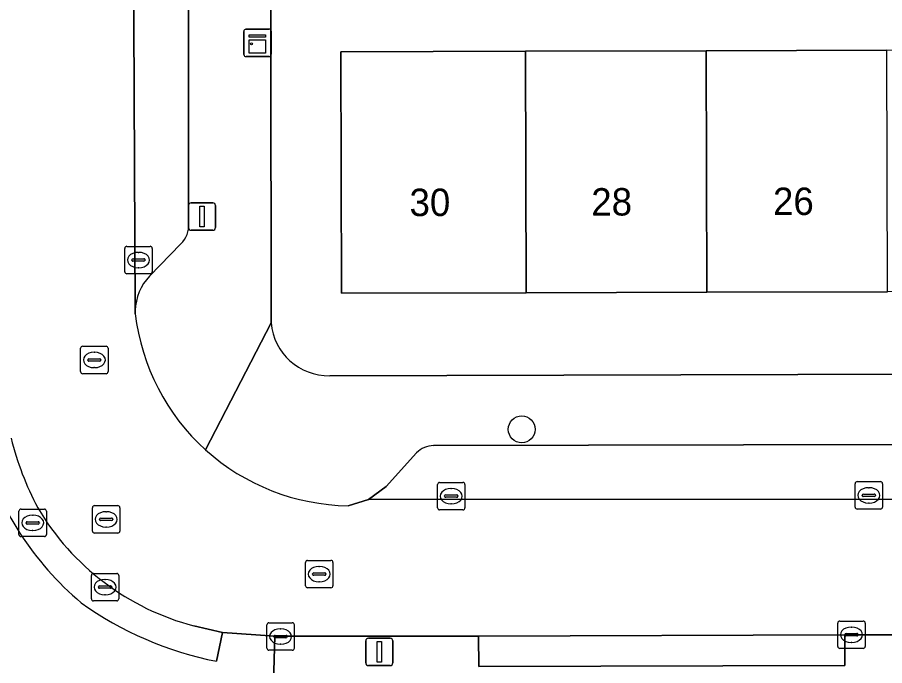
# Model space of a CAD drawing. Extents: x 160732 to 162107, y 387428 to 388479.
# Drawn here: x 161157.55 to 161189.19, y 387806.41 to 387830.05 of the extents above; entities that cross this region are included whole.
import ezdxf

# ---------------------------------------------------------------- set-up
doc = ezdxf.new("R2010")
doc.units = 0
for name, color, linetype in [('IMGEO_Boom', 7, 'Continuous'), ('IMGEO_Erf', 7, 'Continuous'), ('IMGEO_Kast', 7, 'Continuous'), ('IMGEO_Kolk', 7, 'Continuous'), ('IMGEO_Lichtmast', 7, 'Continuous'), ('IMGEO_Pand', 7, 'Continuous'), ('IMGEO_Pand_nummerreeks', 7, 'Continuous'), ('IMGEO_Parkeervlak_open', 7, 'Continuous'), ('IMGEO_Rijbaan_lokaal_open', 7, 'Continuous'), ('IMGEO_Rioolput', 7, 'Continuous'), ('IMGEO_Voetpad_open', 7, 'Continuous')]:
    doc.layers.add(name, color=color, linetype=linetype)

msp = doc.modelspace()

# ---------------------------------------------------------------- linework, layer by layer
at = {"layer": 'IMGEO_Boom'}
msp.add_circle((161175.947, 387815.024), 0.489, dxfattribs=at)
at = {"layer": 'IMGEO_Erf'}
for points in [[(161215.733, 387839.569), (161212.857, 387839.576), (161212.849, 387837.163), (161208.997, 387837.175), (161205.104, 387837.188), (161205.111, 387839.601), (161202.054, 387839.589), (161199.683, 387839.538), (161199.675, 387837.125), (161195.823, 387837.137), (161191.93, 387837.15), (161191.937, 387839.563), (161186.508, 387839.499), (161186.5, 387837.086), (161182.647, 387837.098), (161178.755, 387837.111), (161178.762, 387839.524), (161176.03, 387839.667), (161176.052, 387836.688), (161169.217, 387836.636), (161169.194, 387839.615), (161166.786, 387839.612), (161166.809, 387818.907)], [(161168.944, 387816.981), (161215.88, 387817.112), (161215.807, 387820.103), (161209.043, 387820.086), (161202.461, 387820.07), (161195.869, 387820.053), (161189.286, 387820.037), (161182.695, 387820.021), (161176.113, 387820.004), (161169.377, 387819.987), (161169.347, 387828.797), (161176.088, 387828.814), (161182.67, 387828.83), (161189.262, 387828.847), (161195.845, 387828.863), (161202.437, 387828.88), (161209.019, 387828.896), (161215.797, 387828.913), (161215.733, 387839.569)]]:
    msp.add_lwpolyline(points, dxfattribs=at)
msp.add_arc((161168.898, 387819.076), 2.095, 184.6209, 271.2714, dxfattribs=at)
at = {"layer": 'IMGEO_Kast'}
for p, q in [((161165.885, 387829.618), (161166.726, 387829.618)), ((161166.726, 387829.618), (161165.885, 387829.618)), ((161165.81, 387828.693), (161165.81, 387829.534)), ((161165.81, 387829.534), (161165.81, 387828.693)), ((161166.81, 387829.543), (161166.81, 387828.702)), ((161166.81, 387828.702), (161166.81, 387829.543)), ((161166.735, 387828.618), (161165.894, 387828.618)), ((161165.894, 387828.618), (161166.735, 387828.618))]:
    msp.add_line(p, q, dxfattribs=at)
for points in [[(161166.005, 387829.408), (161166.605, 387829.408), (161166.605, 387829.323), (161166.005, 387829.323), (161166.005, 387829.408)], [(161166.005, 387829.233), (161166.605, 387829.233), (161166.605, 387828.744), (161166.005, 387828.744), (161166.005, 387829.233)]]:
    msp.add_lwpolyline(points, dxfattribs=at)
msp.add_circle((161166.089, 387829.082), 0.0377, dxfattribs=at)
for centre, start, end in [((161165.888, 387829.54), 92.4484, 184.2845), ((161165.888, 387829.54), 92.4484, 184.2845), ((161166.732, 387829.54), 2.4484, 94.2845), ((161166.732, 387829.54), 2.4484, 94.2845), ((161165.888, 387828.696), 182.4484, 274.2845), ((161165.888, 387828.696), 182.4484, 274.2845), ((161166.732, 387828.696), 272.4484, 4.2845), ((161166.732, 387828.696), 272.4484, 4.2845)]:
    msp.add_arc(centre, 0.0779, start, end, dxfattribs=at)
at = {"layer": 'IMGEO_Kolk'}
for p, q in [((161161.542, 387821.698), (161162.394, 387821.698)), ((161161.467, 387820.772), (161161.467, 387821.624)), ((161161.955, 387821.478), (161161.98, 387821.478)), ((161162.468, 387821.624), (161162.468, 387820.772)), ((161161.726, 387821.192), (161161.726, 387821.204)), ((161162.164, 387821.155), (161161.766, 387821.155)), ((161161.769, 387821.241), (161162.167, 387821.241)), ((161162.21, 387821.204), (161162.21, 387821.192)), ((161161.978, 387820.918), (161161.953, 387820.918)), ((161162.394, 387820.698), (161161.542, 387820.698)), ((161188.182, 387813.116), (161189.034, 387813.116)), ((161172.875, 387812.162), (161172.875, 387813.014)), ((161172.95, 387813.088), (161173.802, 387813.088)), ((161173.363, 387812.868), (161173.388, 387812.868)), ((161173.876, 387813.014), (161173.876, 387812.162)), ((161188.107, 387812.19), (161188.107, 387813.042)), ((161188.595, 387812.896), (161188.62, 387812.896)), ((161189.108, 387813.042), (161189.108, 387812.19)), ((161173.134, 387812.582), (161173.134, 387812.594)), ((161173.572, 387812.545), (161173.174, 387812.545)), ((161173.177, 387812.631), (161173.575, 387812.631)), ((161173.618, 387812.594), (161173.618, 387812.582)), ((161188.366, 387812.61), (161188.366, 387812.622)), ((161188.804, 387812.573), (161188.406, 387812.573)), ((161188.409, 387812.659), (161188.807, 387812.659)), ((161188.85, 387812.622), (161188.85, 387812.61)), ((161173.386, 387812.308), (161173.361, 387812.308)), ((161188.618, 387812.336), (161188.593, 387812.336)), ((161173.802, 387812.088), (161172.95, 387812.088)), ((161189.034, 387812.116), (161188.182, 387812.116)), ((161166.652, 387807.042), (161166.652, 387807.894)), ((161166.727, 387807.968), (161167.579, 387807.968)), ((161167.14, 387807.748), (161167.165, 387807.748)), ((161167.653, 387807.894), (161167.653, 387807.042)), ((161187.474, 387807.107), (161187.474, 387807.959)), ((161187.549, 387808.033), (161188.401, 387808.033)), ((161187.962, 387807.813), (161187.987, 387807.813)), ((161188.475, 387807.959), (161188.475, 387807.107)), ((161166.911, 387807.462), (161166.911, 387807.474)), ((161167.349, 387807.425), (161166.951, 387807.425)), ((161166.954, 387807.511), (161167.352, 387807.511)), ((161167.395, 387807.474), (161167.395, 387807.462)), ((161187.733, 387807.527), (161187.733, 387807.539)), ((161188.171, 387807.49), (161187.773, 387807.49)), ((161187.776, 387807.576), (161188.174, 387807.576)), ((161188.217, 387807.539), (161188.217, 387807.527)), ((161167.163, 387807.188), (161167.138, 387807.188)), ((161187.985, 387807.253), (161187.96, 387807.253)), ((161167.579, 387806.968), (161166.727, 387806.968)), ((161188.401, 387807.033), (161187.549, 387807.033))]:
    msp.add_line(p, q, dxfattribs=at)
for points in [[(161161.542, 387821.698), (161162.394, 387821.698)], [(161161.467, 387820.772), (161161.467, 387821.624)], [(161162.468, 387821.624), (161162.468, 387820.772)], [(161162.394, 387820.698), (161161.542, 387820.698)], [(161188.182, 387813.116), (161189.034, 387813.116)], [(161172.875, 387812.162), (161172.875, 387813.014)], [(161172.95, 387813.088), (161173.802, 387813.088)], [(161173.876, 387813.014), (161173.876, 387812.162)], [(161188.107, 387812.19), (161188.107, 387813.042)], [(161189.108, 387813.042), (161189.108, 387812.19)], [(161173.802, 387812.088), (161172.95, 387812.088)], [(161189.034, 387812.116), (161188.182, 387812.116)], [(161166.652, 387807.042), (161166.652, 387807.894)], [(161166.727, 387807.968), (161167.579, 387807.968)], [(161167.653, 387807.894), (161167.653, 387807.042)], [(161187.474, 387807.107), (161187.474, 387807.959)], [(161187.549, 387808.033), (161188.401, 387808.033)], [(161188.475, 387807.959), (161188.475, 387807.107)], [(161167.579, 387806.968), (161166.727, 387806.968)], [(161188.401, 387807.033), (161187.549, 387807.033)]]:
    msp.add_lwpolyline(points, dxfattribs=at)
for centre, radius, start, end in [((161161.544, 387821.622), 0.0765, 91.552, 178.448), ((161161.544, 387821.622), 0.0765, 91.552, 178.448), ((161162.392, 387821.622), 0.0765, 1.552, 88.448), ((161162.392, 387821.622), 0.0765, 1.552, 88.448), ((161161.766, 387821.201), 0.0403, 85.8775, 175.7526), ((161161.763, 387821.191), 0.0366, 178.938, 274.7102), ((161162.167, 387821.198), 0.043, 264.8664, 352.4533), ((161162.171, 387821.203), 0.0386, 1.7309, 96.639), ((161161.544, 387820.774), 0.0765, 181.552, 268.448), ((161161.544, 387820.774), 0.0765, 181.552, 268.448), ((161162.392, 387820.774), 0.0765, 271.552, 358.448), ((161162.392, 387820.774), 0.0765, 271.552, 358.448), ((161188.184, 387813.04), 0.0765, 91.552, 178.448), ((161188.184, 387813.04), 0.0765, 91.552, 178.448), ((161189.032, 387813.04), 0.0765, 1.552, 88.448), ((161189.032, 387813.04), 0.0765, 1.552, 88.448), ((161172.952, 387813.012), 0.0765, 91.552, 178.448), ((161172.952, 387813.012), 0.0765, 91.552, 178.448), ((161173.8, 387813.012), 0.0765, 1.552, 88.448), ((161173.8, 387813.012), 0.0765, 1.552, 88.448), ((161173.174, 387812.591), 0.0403, 85.8775, 175.7526), ((161173.171, 387812.581), 0.0366, 178.938, 274.7102), ((161173.575, 387812.588), 0.043, 264.8664, 352.4533), ((161173.579, 387812.593), 0.0386, 1.7309, 96.639), ((161188.406, 387812.619), 0.0403, 85.8775, 175.7526), ((161188.403, 387812.609), 0.0366, 178.938, 274.7102), ((161188.807, 387812.616), 0.043, 264.8664, 352.4533), ((161188.811, 387812.621), 0.0386, 1.7309, 96.639), ((161188.184, 387812.192), 0.0765, 181.552, 268.448), ((161188.184, 387812.192), 0.0765, 181.552, 268.448), ((161189.032, 387812.192), 0.0765, 271.552, 358.448), ((161189.032, 387812.192), 0.0765, 271.552, 358.448), ((161172.952, 387812.164), 0.0765, 181.552, 268.448), ((161172.952, 387812.164), 0.0765, 181.552, 268.448), ((161173.8, 387812.164), 0.0765, 271.552, 358.448), ((161173.8, 387812.164), 0.0765, 271.552, 358.448), ((161166.729, 387807.892), 0.0765, 91.552, 178.448), ((161166.729, 387807.892), 0.0765, 91.552, 178.448), ((161167.577, 387807.892), 0.0765, 1.552, 88.448), ((161167.577, 387807.892), 0.0765, 1.552, 88.448), ((161187.551, 387807.957), 0.0765, 91.552, 178.448), ((161187.551, 387807.957), 0.0765, 91.552, 178.448), ((161188.399, 387807.957), 0.0765, 1.552, 88.448), ((161188.399, 387807.957), 0.0765, 1.552, 88.448), ((161166.951, 387807.471), 0.0403, 85.8775, 175.7526), ((161166.948, 387807.461), 0.0366, 178.938, 274.7102), ((161167.352, 387807.468), 0.043, 264.8664, 352.4533), ((161167.356, 387807.473), 0.0386, 1.7309, 96.639), ((161187.773, 387807.536), 0.0403, 85.8775, 175.7526), ((161187.77, 387807.526), 0.0366, 178.938, 274.7102), ((161188.174, 387807.533), 0.043, 264.8664, 352.4533), ((161188.178, 387807.538), 0.0386, 1.7309, 96.639), ((161187.551, 387807.109), 0.0765, 181.552, 268.448), ((161187.551, 387807.109), 0.0765, 181.552, 268.448), ((161188.399, 387807.109), 0.0765, 271.552, 358.448), ((161188.399, 387807.109), 0.0765, 271.552, 358.448), ((161166.729, 387807.044), 0.0765, 181.552, 268.448), ((161166.729, 387807.044), 0.0765, 181.552, 268.448), ((161167.577, 387807.044), 0.0765, 271.552, 358.448), ((161167.577, 387807.044), 0.0765, 271.552, 358.448)]:
    msp.add_arc(centre, radius, start, end, dxfattribs=at)
for centre, major_axis, ratio, start_param, end_param in [((161161.954, 387821.198), (-0.387, 0.002), 0.722429, 4.712389, 7.853982), ((161161.979, 387821.198), (-0.39, 0.002), 0.717154, 1.570796, 4.712389), ((161173.362, 387812.588), (-0.387, 0.002), 0.722429, 4.712389, 7.853982), ((161173.387, 387812.588), (-0.39, 0.002), 0.717154, 1.570796, 4.712389), ((161188.594, 387812.616), (-0.387, 0.002), 0.722429, 4.712389, 7.853982), ((161188.619, 387812.616), (-0.39, 0.002), 0.717154, 1.570796, 4.712389), ((161167.139, 387807.468), (-0.387, 0.002), 0.722429, 4.712389, 7.853982), ((161167.164, 387807.468), (-0.39, 0.002), 0.717154, 1.570796, 4.712389), ((161187.961, 387807.533), (-0.387, 0.002), 0.722429, 4.712389, 7.853982), ((161187.986, 387807.533), (-0.39, 0.002), 0.717154, 1.570796, 4.712389)]:
    msp.add_ellipse(centre, major_axis=major_axis, ratio=ratio, start_param=start_param, end_param=end_param, dxfattribs=at)
at = {"layer": 'IMGEO_Lichtmast'}
for p, q in [((161163.889, 387823.285), (161164.679, 387823.285)), ((161164.679, 387823.285), (161163.889, 387823.285)), ((161163.789, 387822.385), (161163.789, 387823.185)), ((161163.789, 387823.185), (161163.789, 387822.385)), ((161164.779, 387823.185), (161164.779, 387822.385)), ((161164.779, 387822.385), (161164.779, 387823.185)), ((161164.679, 387822.285), (161163.889, 387822.285)), ((161163.889, 387822.285), (161164.679, 387822.285)), ((161170.257, 387806.507), (161170.257, 387807.307)), ((161170.257, 387807.307), (161170.257, 387806.507)), ((161170.357, 387807.407), (161171.147, 387807.407)), ((161171.147, 387807.407), (161170.357, 387807.407)), ((161171.247, 387807.307), (161171.247, 387806.507)), ((161171.247, 387806.507), (161171.247, 387807.307)), ((161171.147, 387806.407), (161170.357, 387806.407)), ((161170.357, 387806.407), (161171.147, 387806.407))]:
    msp.add_line(p, q, dxfattribs=at)
for points in [[(161164.209, 387823.16), (161164.359, 387823.16), (161164.359, 387822.41), (161164.209, 387822.41), (161164.209, 387823.16)], [(161170.677, 387807.282), (161170.827, 387807.282), (161170.827, 387806.532), (161170.677, 387806.532), (161170.677, 387807.282)]]:
    msp.add_lwpolyline(points, dxfattribs=at)
for centre, start, end in [((161163.889, 387823.185), 90, 180), ((161163.889, 387823.185), 90, 180), ((161164.679, 387823.185), 0, 90), ((161164.679, 387823.185), 360, 90), ((161163.889, 387822.385), 180, 270), ((161163.889, 387822.385), 180, 270), ((161164.679, 387822.385), 270, 0), ((161164.679, 387822.385), 270, 0), ((161170.357, 387807.307), 90, 180), ((161170.357, 387807.307), 90, 180), ((161171.147, 387807.307), 0, 90), ((161171.147, 387807.307), 360, 90), ((161170.357, 387806.507), 180, 270), ((161170.357, 387806.507), 180, 270), ((161171.147, 387806.507), 270, 0), ((161171.147, 387806.507), 270, 0)]:
    msp.add_arc(centre, 0.1, start, end, dxfattribs=at)
at = {"layer": 'IMGEO_Pand'}
for points in [[(161169.347, 387828.797), (161169.377, 387819.987), (161176.113, 387820.004), (161176.088, 387828.814)], [(161176.088, 387828.814), (161176.113, 387820.004), (161182.695, 387820.021), (161182.67, 387828.83)], [(161182.67, 387828.83), (161182.695, 387820.021), (161189.286, 387820.037), (161189.262, 387828.847)]]:
    msp.add_lwpolyline(points, close=True, dxfattribs=at)
at = {"layer": 'IMGEO_Parkeervlak_open'}
for points in [[(161161.702, 387896.422), (161161.733, 387859.513), (161161.745, 387840.463), (161161.851, 387819.357)], [(161163.798, 387822.532), (161163.794, 387836.409), (161163.778, 387839.41), (161163.778, 387839.554), (161163.709, 387893.342)], [(161162.373, 387820.613), (161163.511, 387821.794)], [(161212.3, 387814.523), (161172.735, 387814.434)], [(161172.112, 387814.165), (161171.004, 387812.941)], [(161171.004, 387812.941), (161170.353, 387812.46)], [(161170.353, 387812.46), (161196.864, 387812.48)]]:
    msp.add_lwpolyline(points, dxfattribs=at)
for centre, radius, start, end in [((161162.912, 387822.452), 0.89, 312.3278, 5.1712), ((161163.755, 387819.302), 1.905, 136.5144, 178.3495), ((161172.756, 387813.53), 0.905, 91.3227, 135.385)]:
    msp.add_arc(centre, radius, start, end, dxfattribs=at)
at = {"layer": 'IMGEO_Rijbaan_lokaal_open'}
for points in [[(161161.852, 387819.236), (161161.851, 387819.357), (161161.745, 387840.463), (161156.899, 387840.447), (161156.974, 387817.523)], [(161163.988, 387807.859), (161165.036, 387807.613), (161166.936, 387807.485), (161174.376, 387807.484), (161187.735, 387807.527), (161196.815, 387807.535), (161196.864, 387812.48), (161170.353, 387812.46), (161169.615, 387812.239)]]:
    msp.add_lwpolyline(points, dxfattribs=at)
for centre, radius, start, end in [((161169.717, 387820.161), 7.92, 186.7103, 227.9894), ((161168.325, 387817.478), 11.35, 194.1768, 207.9043), ((161169.724, 387820.164), 7.926, 227.9686, 269.2137), ((161166.338, 387816.881), 9.323, 210.381, 255.4009)]:
    msp.add_arc(centre, radius, start, end, dxfattribs=at)
at = {"layer": 'IMGEO_Rioolput'}
for p, q in [((161159.858, 387817.128), (161159.858, 387817.98)), ((161159.933, 387818.054), (161160.785, 387818.054)), ((161160.859, 387817.98), (161160.859, 387817.128)), ((161160.117, 387817.548), (161160.117, 387817.56)), ((161160.16, 387817.597), (161160.558, 387817.597)), ((161160.346, 387817.834), (161160.371, 387817.834)), ((161160.601, 387817.56), (161160.601, 387817.548)), ((161160.555, 387817.511), (161160.157, 387817.511)), ((161160.369, 387817.274), (161160.344, 387817.274)), ((161160.785, 387817.054), (161159.933, 387817.054)), ((161160.289, 387811.315), (161160.289, 387812.167)), ((161160.364, 387812.241), (161161.216, 387812.241)), ((161161.29, 387812.167), (161161.29, 387811.315)), ((161157.609, 387811.187), (161157.609, 387812.039)), ((161157.684, 387812.113), (161158.536, 387812.113)), ((161158.097, 387811.893), (161158.122, 387811.893)), ((161158.61, 387812.039), (161158.61, 387811.187)), ((161160.777, 387812.021), (161160.802, 387812.021)), ((161157.868, 387811.607), (161157.868, 387811.619)), ((161158.306, 387811.57), (161157.908, 387811.57)), ((161157.911, 387811.656), (161158.309, 387811.656)), ((161158.352, 387811.619), (161158.352, 387811.607)), ((161160.548, 387811.735), (161160.548, 387811.747)), ((161160.986, 387811.698), (161160.588, 387811.698)), ((161160.591, 387811.784), (161160.989, 387811.784)), ((161161.032, 387811.747), (161161.032, 387811.735)), ((161158.12, 387811.333), (161158.095, 387811.333)), ((161161.216, 387811.241), (161160.364, 387811.241)), ((161160.8, 387811.461), (161160.775, 387811.461)), ((161158.536, 387811.113), (161157.684, 387811.113)), ((161168.062, 387809.319), (161168.062, 387810.171)), ((161168.137, 387810.245), (161168.989, 387810.245)), ((161168.55, 387810.025), (161168.575, 387810.025)), ((161169.063, 387810.171), (161169.063, 387809.319)), ((161160.249, 387808.844), (161160.249, 387809.696)), ((161160.324, 387809.77), (161161.176, 387809.77)), ((161161.25, 387809.696), (161161.25, 387808.844)), ((161168.321, 387809.739), (161168.321, 387809.751)), ((161168.759, 387809.702), (161168.361, 387809.702)), ((161168.364, 387809.788), (161168.762, 387809.788)), ((161168.805, 387809.751), (161168.805, 387809.739)), ((161160.737, 387809.55), (161160.762, 387809.55)), ((161168.573, 387809.465), (161168.548, 387809.465)), ((161160.508, 387809.264), (161160.508, 387809.276)), ((161160.946, 387809.227), (161160.548, 387809.227)), ((161160.551, 387809.313), (161160.949, 387809.313)), ((161160.992, 387809.276), (161160.992, 387809.264)), ((161168.989, 387809.245), (161168.137, 387809.245)), ((161161.176, 387808.77), (161160.324, 387808.77)), ((161160.76, 387808.99), (161160.735, 387808.99))]:
    msp.add_line(p, q, dxfattribs=at)
for points in [[(161159.858, 387817.128), (161159.858, 387817.98)], [(161159.933, 387818.054), (161160.785, 387818.054)], [(161160.859, 387817.98), (161160.859, 387817.128)], [(161160.785, 387817.054), (161159.933, 387817.054)], [(161160.289, 387811.315), (161160.289, 387812.167)], [(161160.364, 387812.241), (161161.216, 387812.241)], [(161161.29, 387812.167), (161161.29, 387811.315)], [(161157.609, 387811.187), (161157.609, 387812.039)], [(161157.684, 387812.113), (161158.536, 387812.113)], [(161158.61, 387812.039), (161158.61, 387811.187)], [(161161.216, 387811.241), (161160.364, 387811.241)], [(161158.536, 387811.113), (161157.684, 387811.113)], [(161168.062, 387809.319), (161168.062, 387810.171)], [(161168.137, 387810.245), (161168.989, 387810.245)], [(161169.063, 387810.171), (161169.063, 387809.319)], [(161160.249, 387808.844), (161160.249, 387809.696)], [(161160.324, 387809.77), (161161.176, 387809.77)], [(161161.25, 387809.696), (161161.25, 387808.844)], [(161168.989, 387809.245), (161168.137, 387809.245)], [(161161.176, 387808.77), (161160.324, 387808.77)]]:
    msp.add_lwpolyline(points, dxfattribs=at)
for centre, radius, start, end in [((161159.935, 387817.978), 0.0765, 91.552, 178.448), ((161159.935, 387817.978), 0.0765, 91.552, 178.448), ((161160.783, 387817.978), 0.0765, 1.552, 88.448), ((161160.783, 387817.978), 0.0765, 1.552, 88.448), ((161160.157, 387817.557), 0.0403, 85.8775, 175.7526), ((161160.154, 387817.547), 0.0366, 178.938, 274.7102), ((161160.558, 387817.554), 0.043, 264.8664, 352.4533), ((161160.562, 387817.559), 0.0386, 1.7309, 96.639), ((161159.935, 387817.13), 0.0765, 181.552, 268.448), ((161159.935, 387817.13), 0.0765, 181.552, 268.448), ((161160.783, 387817.13), 0.0765, 271.552, 358.448), ((161160.783, 387817.13), 0.0765, 271.552, 358.448), ((161160.366, 387812.165), 0.0765, 91.552, 178.448), ((161160.366, 387812.165), 0.0765, 91.552, 178.448), ((161161.214, 387812.165), 0.0765, 1.552, 88.448), ((161161.214, 387812.165), 0.0765, 1.552, 88.448), ((161157.686, 387812.037), 0.0765, 91.552, 178.448), ((161157.686, 387812.037), 0.0765, 91.552, 178.448), ((161158.534, 387812.037), 0.0765, 1.552, 88.448), ((161158.534, 387812.037), 0.0765, 1.552, 88.448), ((161157.908, 387811.616), 0.0403, 85.8775, 175.7526), ((161157.905, 387811.606), 0.0366, 178.938, 274.7102), ((161158.309, 387811.613), 0.043, 264.8664, 352.4533), ((161158.313, 387811.618), 0.0386, 1.7309, 96.639), ((161160.588, 387811.744), 0.0403, 85.8775, 175.7526), ((161160.585, 387811.734), 0.0366, 178.938, 274.7102), ((161160.989, 387811.741), 0.043, 264.8664, 352.4533), ((161160.993, 387811.746), 0.0386, 1.7309, 96.639), ((161160.366, 387811.317), 0.0765, 181.552, 268.448), ((161160.366, 387811.317), 0.0765, 181.552, 268.448), ((161161.214, 387811.317), 0.0765, 271.552, 358.448), ((161161.214, 387811.317), 0.0765, 271.552, 358.448), ((161157.686, 387811.189), 0.0765, 181.552, 268.448), ((161157.686, 387811.189), 0.0765, 181.552, 268.448), ((161158.534, 387811.189), 0.0765, 271.552, 358.448), ((161158.534, 387811.189), 0.0765, 271.552, 358.448), ((161168.139, 387810.169), 0.0765, 91.552, 178.448), ((161168.139, 387810.169), 0.0765, 91.552, 178.448), ((161168.987, 387810.169), 0.0765, 1.552, 88.448), ((161168.987, 387810.169), 0.0765, 1.552, 88.448), ((161160.326, 387809.694), 0.0765, 91.552, 178.448), ((161160.326, 387809.694), 0.0765, 91.552, 178.448), ((161161.174, 387809.694), 0.0765, 1.552, 88.448), ((161161.174, 387809.694), 0.0765, 1.552, 88.448), ((161168.361, 387809.748), 0.0403, 85.8775, 175.7526), ((161168.358, 387809.738), 0.0366, 178.938, 274.7102), ((161168.762, 387809.745), 0.043, 264.8664, 352.4533), ((161168.766, 387809.75), 0.0386, 1.7309, 96.639), ((161168.139, 387809.321), 0.0765, 181.552, 268.448), ((161168.139, 387809.321), 0.0765, 181.552, 268.448), ((161168.987, 387809.321), 0.0765, 271.552, 358.448), ((161168.987, 387809.321), 0.0765, 271.552, 358.448), ((161160.548, 387809.273), 0.0403, 85.8775, 175.7526), ((161160.545, 387809.263), 0.0366, 178.938, 274.7102), ((161160.949, 387809.27), 0.043, 264.8664, 352.4533), ((161160.953, 387809.275), 0.0386, 1.7309, 96.639), ((161160.326, 387808.846), 0.0765, 181.552, 268.448), ((161160.326, 387808.846), 0.0765, 181.552, 268.448), ((161161.174, 387808.846), 0.0765, 271.552, 358.448), ((161161.174, 387808.846), 0.0765, 271.552, 358.448)]:
    msp.add_arc(centre, radius, start, end, dxfattribs=at)
for centre, major_axis, ratio, start_param, end_param in [((161160.345, 387817.554), (-0.387, 0.002), 0.722429, 4.712389, 7.853982), ((161160.37, 387817.554), (-0.39, 0.002), 0.717154, 1.570796, 4.712389), ((161158.096, 387811.613), (-0.387, 0.002), 0.722429, 4.712389, 7.853982), ((161158.121, 387811.613), (-0.39, 0.002), 0.717154, 1.570796, 4.712389), ((161160.776, 387811.741), (-0.387, 0.002), 0.722429, 4.712389, 7.853982), ((161160.801, 387811.741), (-0.39, 0.002), 0.717154, 1.570796, 4.712389), ((161168.549, 387809.745), (-0.387, 0.002), 0.722429, 4.712389, 7.853982), ((161168.574, 387809.745), (-0.39, 0.002), 0.717154, 1.570796, 4.712389), ((161160.736, 387809.27), (-0.387, 0.002), 0.722429, 4.712389, 7.853982), ((161160.761, 387809.27), (-0.39, 0.002), 0.717154, 1.570796, 4.712389)]:
    msp.add_ellipse(centre, major_axis=major_axis, ratio=ratio, start_param=start_param, end_param=end_param, dxfattribs=at)
at = {"layer": 'IMGEO_Voetpad_open'}
for points in [[(161166.786, 387839.612), (161166.784, 387841.036), (161166.725, 387892.043), (161163.709, 387893.342), (161163.778, 387839.554), (161163.778, 387839.41), (161164.845, 387839.418), (161164.866, 387836.404), (161163.794, 387836.409), (161163.798, 387822.532)], [(161155.133, 387845.919), (161154.339, 387843.946), (161154.321, 387842.326), (161154.252, 387835.971), (161154.268, 387833.652), (161154.551, 387811.585), (161154.56, 387802.212), (161157.235, 387802.239), (161157.34, 387802.769), (161159.098, 387804.36), (161166.859, 387804.507), (161166.936, 387807.485), (161165.036, 387807.613), (161164.814, 387806.565)], [(161164.417, 387814.277), (161166.809, 387818.907), (161166.786, 387839.612)], [(161163.511, 387821.794), (161162.373, 387820.613)], [(161161.851, 387819.357), (161161.852, 387819.236)], [(161166.809, 387818.907), (161164.417, 387814.277)], [(161221.274, 387818.618), (161220.039, 387817.747), (161220.048, 387817.116), (161217.002, 387817.108), (161217.013, 387817.741), (161215.88, 387817.112), (161168.944, 387816.981)], [(161172.735, 387814.434), (161212.3, 387814.523)], [(161169.615, 387812.239), (161170.353, 387812.46), (161171.004, 387812.941), (161172.112, 387814.165)], [(161164.814, 387806.565), (161165.036, 387807.613), (161163.988, 387807.859)], [(161244.672, 387807.689), (161224.483, 387807.637), (161221.503, 387807.631), (161221.513, 387806.529), (161214.577, 387806.511), (161214.578, 387807.602), (161200.286, 387807.545), (161196.815, 387807.535), (161187.735, 387807.527), (161187.737, 387806.409), (161174.383, 387806.378), (161174.376, 387807.484), (161166.936, 387807.485), (161166.859, 387804.507), (161210.227, 387804.485), (161215.499, 387804.51), (161220.629, 387804.612), (161222.311, 387804.607), (161222.607, 387804.606), (161225.336, 387804.636), (161260.216, 387804.873), (161282.806, 387804.942), (161291.009, 387804.992)]]:
    msp.add_lwpolyline(points, dxfattribs=at)
msp.add_lwpolyline([(161187.735, 387807.527), (161174.376, 387807.484), (161174.383, 387806.378), (161187.737, 387806.409)], close=True, dxfattribs=at)
for centre, radius, start, end in [((161162.912, 387822.452), 0.89, 312.3278, 5.1712), ((161163.755, 387819.302), 1.905, 136.5144, 178.3495), ((161169.717, 387820.161), 7.92, 186.7103, 227.9894), ((161168.898, 387819.076), 2.095, 184.6209, 271.2714), ((161168.325, 387817.478), 11.35, 194.1768, 207.9043), ((161172.756, 387813.53), 0.905, 91.3227, 135.385), ((161167.121, 387817.336), 11.269, 195.5237, 230.0107), ((161167.121, 387817.336), 11.269, 195.5237, 230.0107), ((161169.724, 387820.164), 7.926, 227.9686, 269.2137), ((161166.338, 387816.881), 9.323, 210.381, 255.4009), ((161167.235, 387818.922), 12.592, 234.2558, 258.9162), ((161167.235, 387818.922), 12.592, 234.2558, 258.9162)]:
    msp.add_arc(centre, radius, start, end, dxfattribs=at)

# ---------------------------------------------------------------- texts
at = {"layer": 'IMGEO_Pand_nummerreeks'}
for s, p in [('30', (161171.856, 387822.8)), ('28', (161178.486, 387822.819)), ('26', (161185.114, 387822.838))]:
    msp.add_text(s, height=1, rotation=0.1654, dxfattribs=at).set_placement(p)

doc.saveas('drawing.dxf')
